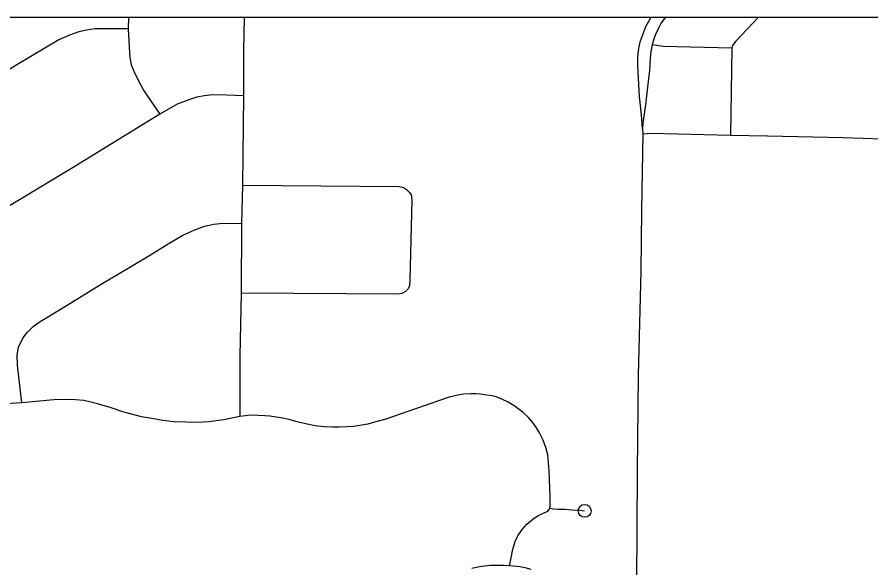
# Model space of a CAD drawing. Extents: x 670147 to 673275, y 705573 to 707613.
# Drawn here: x 671465.1 to 671531.7, y 706646.4 to 706689.4 of the extents above; entities that cross this region are included whole.
import ezdxf

# ---------------------------------------------------------------- set-up
doc = ezdxf.new("R2010")
doc.units = 0
doc.layers.add('33', color=7, linetype='Continuous')
doc.layers.add('R_NoPlot', color=7, linetype='Continuous')

msp = doc.modelspace()

# ---------------------------------------------------------------- linework, layer by layer
at = {"layer": '33'}
for points in [[(671473.797, 706689.359), (671473.777, 706688.442), (671473.851, 706687.008), (671473.905, 706686.202), (671474.012, 706685.647), (671474.209, 706685.145), (671474.55, 706684.446), (671474.962, 706683.658), (671475.714, 706682.547), (671476.233, 706681.795)], [(671482.828, 706689.359), (671482.772, 706686.732), (671482.77, 706683.228), (671482.684, 706676.248), (671482.609, 706673.266)], [(671513.9, 706680.655), (671513.81, 706681.739), (671513.669, 706683.155), (671513.518, 706685.586), (671513.529, 706686.198), (671513.579, 706686.741), (671513.619, 706687.052), (671513.709, 706687.434), (671513.87, 706687.835), (671514.161, 706688.632), (671514.558, 706689.359)], [(671515.691, 706689.359), (671515.346, 706688.903), (671515.145, 706688.491), (671514.874, 706687.959), (671514.773, 706687.628), (671514.643, 706687.226), (671514.543, 706686.643), (671514.482, 706686.151), (671514.442, 706685.204), (671514.292, 706683.899), (671514.121, 706682.513), (671513.91, 706681.077), (671513.9, 706680.655)], [(671522.941, 706689.359), (671521.162, 706687.489), (671520.901, 706687.147), (671520.867, 706686.927), (671520.761, 706680.158)], [(671473.777, 706688.442), (671472.058, 706688.442), (671471.198, 706688.442), (671470.517, 706688.335), (671469.926, 706688.209), (671469.192, 706687.959), (671468.35, 706687.582), (671465.091, 706685.648), (671456.716, 706680.499), (671448.388, 706675.524), (671443.749, 706672.774)], [(671520.867, 706686.927), (671515.516, 706687.057), (671515.175, 706687.108), (671514.673, 706687.208)], [(671482.77, 706683.228), (671481.462, 706683.282), (671480.316, 706683.3), (671479.725, 706683.228), (671479.134, 706683.103), (671478.49, 706682.906), (671477.594, 706682.565), (671476.233, 706681.795), (671469.356, 706677.567), (671460.437, 706672.192), (671454.939, 706668.95), (671453.525, 706668.126), (671452.486, 706667.445), (671451.984, 706666.979), (671451.483, 706666.388), (671450.946, 706665.636), (671448.636, 706661.408)], [(671513.9, 706680.655), (671513.919, 706680.257), (671513.826, 706674.278), (671513.752, 706669.553), (671513.549, 706661.444), (671513.475, 706653.92), (671513.418, 706645.226), (671513.306, 706643.189), (671513.382, 706640.086), (671513.382, 706638.883), (671513.364, 706638.081), (671513.308, 706636.748), (671513.29, 706634.286), (671513.253, 706632.731), (671513.216, 706631.287), (671513.197, 706630.602), (671513.179, 706629.843)], [(671513.919, 706680.257), (671514.585, 706680.302), (671520.761, 706680.158), (671523.635, 706680.098), (671529.543, 706679.968), (671537.224, 706679.709), (671540.418, 706679.675), (671542.831, 706679.672), (671546.929, 706679.672), (671553.795, 706679.543)], [(671482.684, 706676.248), (671494.901, 706676.147), (671495.236, 706676.069), (671495.472, 706675.911), (671495.728, 706675.694), (671495.846, 706675.497), (671495.885, 706675.104), (671495.748, 706668.84), (671495.728, 706668.407), (671495.61, 706668.17), (671495.393, 706667.954), (671495.118, 706667.796), (671494.862, 706667.757), (671482.585, 706667.836)], [(671465.466, 706659.29), (671465.13, 706662.214), (671465.112, 706663.038), (671465.219, 706663.629), (671465.541, 706664.328), (671465.9, 706664.776), (671466.365, 706665.224), (671466.903, 706665.618), (671468.532, 706666.603), (671471.541, 706668.447), (671474.03, 706669.951), (671475.517, 706670.829), (671476.878, 706671.671), (671478.042, 706672.352), (671478.973, 706672.782), (671479.725, 706673.051), (671480.442, 706673.212), (671481.158, 706673.284), (671482.609, 706673.266)], [(671482.609, 706673.266), (671482.585, 706667.836), (671482.487, 706662.949), (671482.487, 706658.212)], [(671482.487, 706658.212), (671481.225, 706657.948), (671480.062, 706657.813), (671479.123, 706657.757), (671478.33, 706657.769), (671477.346, 706657.813), (671476.485, 706657.914), (671475.602, 706658.059), (671474.82, 706658.205), (671474.131, 706658.384), (671473.438, 706658.563), (671472.353, 706658.909), (671471.37, 706659.2), (671470.855, 706659.345), (671470.308, 706659.457), (671469.654, 706659.524), (671468.86, 706659.547), (671467.966, 706659.524), (671465.466, 706659.29), (671463.834, 706659.178)], [(671503.521, 706646.578), (671503.643, 706647.212), (671503.765, 706647.871), (671503.948, 706648.468), (671504.167, 706648.907), (671504.496, 706649.42), (671504.874, 706649.822), (671505.325, 706650.225), (671505.752, 706650.493), (671506.227, 706650.712), (671506.496, 706650.847), (671506.605, 706650.956), (671506.665, 706651.082), (671506.686, 706651.319), (671506.679, 706651.944), (671506.605, 706653.993), (671506.569, 706654.615), (671506.496, 706655.218), (671506.362, 706655.791), (671506.13, 706656.364), (671505.862, 706656.949), (671505.618, 706657.34), (671505.325, 706657.742), (671504.996, 706658.132), (671504.594, 706658.535), (671503.948, 706659.01), (671503.411, 706659.34), (671502.911, 706659.571), (671502.472, 706659.742), (671502.143, 706659.84), (671501.741, 706659.888), (671501.253, 706659.962), (671500.9, 706659.986), (671500.51, 706659.998), (671499.937, 706659.949), (671499.492, 706659.876), (671498.821, 706659.718), (671494.993, 706658.413), (671493.876, 706658.022), (671492.986, 706657.766), (671492.462, 706657.632), (671491.853, 706657.522), (671491.341, 706657.449), (671490.829, 706657.413), (671490.219, 706657.388), (671489.707, 706657.376), (671489.049, 706657.413), (671488.354, 706657.498), (671487.61, 706657.644), (671486.842, 706657.84), (671486.334, 706657.974), (671485.834, 706658.083), (671485.309, 706658.169), (671484.81, 706658.254), (671484.42, 706658.279), (671483.895, 706658.303), (671483.249, 706658.315), (671482.913, 706658.272), (671482.487, 706658.212)], [(671506.665, 706651.082), (671506.938, 706651.031), (671507.348, 706650.995), (671507.822, 706650.992), (671508.397, 706650.949), (671508.972, 706650.92), (671509.375, 706650.862)], [(671505.21, 706646.285), (671504.751, 706646.417), (671504.313, 706646.488), (671503.521, 706646.578), (671503.101, 706646.6), (671502.49, 706646.611), (671502.042, 706646.59), (671501.563, 706646.549), (671501.187, 706646.488), (671500.575, 706646.366)]]:
    msp.add_lwpolyline(points, dxfattribs=at)
msp.add_circle((671509.375, 706650.862), 0.5, dxfattribs=at)
at = {"layer": 'R_NoPlot'}
msp.add_lwpolyline([(671149.935, 706689.359), (672221.933, 706689.359), (672221.933, 705919.709), (671149.935, 705919.709)], close=True, dxfattribs=at)

doc.saveas('drawing.dxf')
